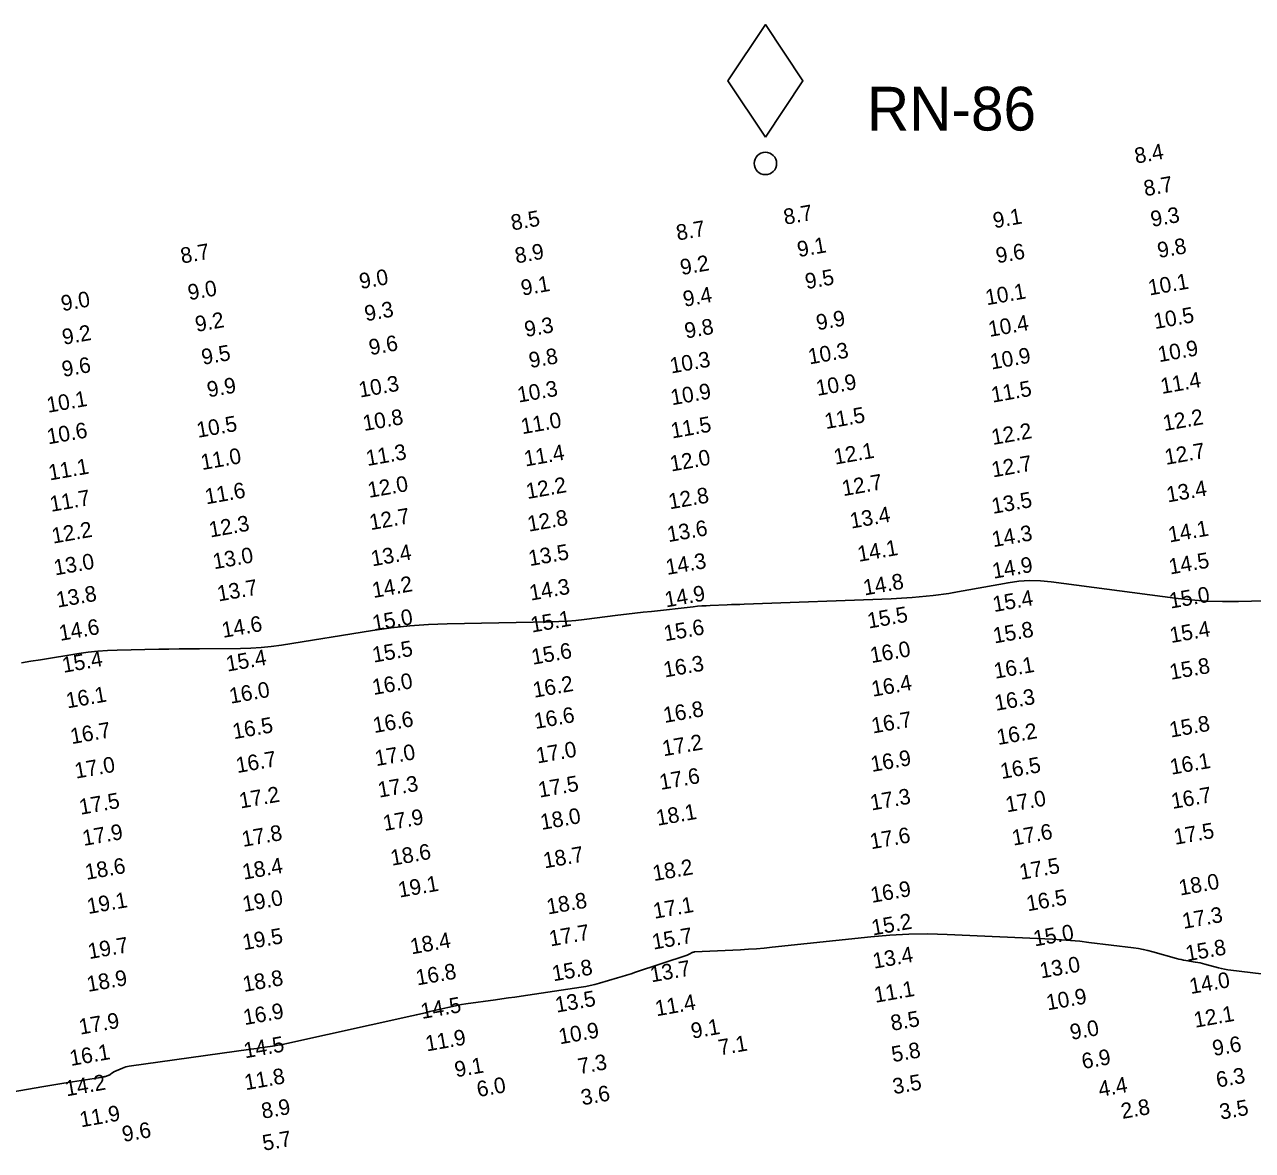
# Model space of a CAD drawing. Extents: x 988130 to 1132882, y 654656 to 841453.
# Drawn here: x 1035405.2 to 1035798, y 764503.3 to 764863.3 of the extents above; entities that cross this region are included whole.
import ezdxf

# ---------------------------------------------------------------- set-up
doc = ezdxf.new("R2010")
doc.units = 0
for name, color, linetype in [('V-CHAN-NAID', 7, 'Continuous'), ('V-TOPO-MAJR', 7, 'Continuous'), ('V-TOPO-SOUN', 7, 'Continuous')]:
    doc.layers.add(name, color=color, linetype=linetype)

msp = doc.modelspace()

# ---------------------------------------------------------------- linework, layer by layer
at = {"layer": 'V-CHAN-NAID'}
msp.add_lwpolyline([(1035642.18, 764827.32), (1035654.18, 764845.32), (1035642.18, 764863.32), (1035630.18, 764845.32)], close=True, dxfattribs=at)
msp.add_circle((1035642.18, 764818.92), 3.6, dxfattribs=at)
at = {"layer": 'V-TOPO-MAJR'}
for points in [[(1035404.18, 764659.18), (1035407.22, 764659.7), (1035410.28, 764660.2), (1035422.49, 764662.17), (1035425.55, 764662.61), (1035428.61, 764662.94), (1035431.69, 764663.16), (1035434.78, 764663.27), (1035448.12, 764663.52), (1035451.38, 764663.57), (1035454.64, 764663.62), (1035457.89, 764663.66), (1035461.15, 764663.69), (1035474.3, 764663.79), (1035477.57, 764663.88), (1035480.83, 764664.09), (1035484.09, 764664.42), (1035487.33, 764664.87), (1035516.48, 764669.51), (1035522.43, 764670.35), (1035528.4, 764670.99), (1035534.38, 764671.42), (1035540.38, 764671.64), (1035573.43, 764672.29), (1035576.14, 764672.38), (1035578.84, 764672.54), (1035581.54, 764672.77), (1035584.23, 764673.07), (1035595.03, 764674.4), (1035597.7, 764674.73), (1035600.38, 764675.05), (1035603.06, 764675.36), (1035605.74, 764675.66), (1035619.13, 764677.14), (1035620.48, 764677.27), (1035621.84, 764677.38), (1035623.19, 764677.47), (1035624.54, 764677.54), (1035629.97, 764677.75), (1035631.32, 764677.8), (1035632.68, 764677.85), (1035634.03, 764677.9), (1035635.39, 764677.95), (1035682.4, 764679.66), (1035684.08, 764679.74), (1035685.76, 764679.83), (1035687.45, 764679.96), (1035689.12, 764680.1), (1035695.84, 764680.73), (1035697.52, 764680.9), (1035699.19, 764681.11), (1035700.85, 764681.36), (1035702.51, 764681.64), (1035719.82, 764684.78), (1035723.26, 764685.27), (1035726.71, 764685.49), (1035730.16, 764685.44), (1035733.63, 764685.11), (1035773.24, 764679.88), (1035778.29, 764679.32), (1035783.35, 764678.95), (1035788.42, 764678.79), (1035793.51, 764678.83), (1035818.32, 764679.5)], [(1035800.81, 764559.78), (1035791.1, 764560.9), (1035790.1, 764561.04), (1035789.1, 764561.21), (1035788.11, 764561.42), (1035787.13, 764561.66), (1035782.73, 764562.85), (1035781.99, 764563.04), (1035781.24, 764563.21), (1035780.49, 764563.36), (1035779.74, 764563.49), (1035776.71, 764563.98), (1035775.96, 764564.12), (1035775.21, 764564.27), (1035774.47, 764564.45), (1035773.73, 764564.65), (1035766.11, 764566.81), (1035764.59, 764567.21), (1035763.06, 764567.55), (1035761.51, 764567.84), (1035759.95, 764568.06), (1035745.66, 764569.8), (1035742.75, 764570.13), (1035739.84, 764570.4), (1035736.93, 764570.62), (1035734.01, 764570.78), (1035700.33, 764572.33), (1035694.21, 764572.49), (1035688.1, 764572.42), (1035681.99, 764572.12), (1035675.89, 764571.59), (1035644.35, 764568.23), (1035641.83, 764567.98), (1035639.31, 764567.76), (1035636.78, 764567.59), (1035634.26, 764567.45), (1035619.51, 764566.73), (1035619.31, 764566.71), (1035619.1, 764566.66), (1035618.91, 764566.59), (1035618.72, 764566.5), (1035617.98, 764566.09), (1035617.79, 764565.99), (1035617.6, 764565.9), (1035617.41, 764565.82), (1035617.21, 764565.75), (1035600.65, 764560.24), (1035599.22, 764559.77), (1035597.78, 764559.31), (1035596.33, 764558.87), (1035594.89, 764558.44), (1035589.09, 764556.76), (1035587.63, 764556.37), (1035586.17, 764556.02), (1035584.69, 764555.73), (1035583.2, 764555.48), (1035564.09, 764552.61), (1035562.03, 764552.31), (1035559.97, 764552.01), (1035557.91, 764551.71), (1035555.85, 764551.42), (1035546.4, 764550.1), (1035544.94, 764549.88), (1035543.49, 764549.62), (1035542.04, 764549.33), (1035540.6, 764549.01), (1035534.86, 764547.64), (1035533.42, 764547.3), (1035531.98, 764546.96), (1035530.54, 764546.64), (1035529.1, 764546.31), (1035489.07, 764537.42), (1035488.12, 764537.22), (1035487.16, 764537.03), (1035486.2, 764536.87), (1035485.24, 764536.72), (1035481.37, 764536.17), (1035480.41, 764536.03), (1035479.44, 764535.89), (1035478.48, 764535.76), (1035477.51, 764535.62), (1035438.65, 764530.18), (1035438.1, 764530.08), (1035437.56, 764529.95), (1035437.03, 764529.78), (1035436.51, 764529.57), (1035433.75, 764528.37), (1035433.59, 764528.3), (1035433.43, 764528.21), (1035433.28, 764528.11), (1035433.13, 764528.01), (1035432.56, 764527.57), (1035432.41, 764527.46), (1035432.26, 764527.37), (1035432.1, 764527.29), (1035431.93, 764527.23), (1035431.05, 764526.93), (1035430.84, 764526.86), (1035430.64, 764526.81), (1035430.43, 764526.76), (1035430.21, 764526.72), (1035419.07, 764524.98), (1035417.14, 764524.67), (1035415.22, 764524.35), (1035413.29, 764524.03), (1035411.37, 764523.7), (1035395.85, 764520.98)]]:
    msp.add_lwpolyline(points, dxfattribs=at)

# ---------------------------------------------------------------- texts
at = {"layer": 'V-CHAN-NAID'}
msp.add_text('RN-86', height=14, dxfattribs=at).set_placement((1035674.68, 764829.42))
at = {"layer": 'V-TOPO-SOUN'}
for s, p in [('8.4', (1035760.75, 764818.82)), ('8.7', (1035763.67, 764808.39)), ('8.5', (1035561.21, 764797.44)), ('8.7', (1035648.44, 764799.27)), ('9.1', (1035715.44, 764798.14)), ('9.3', (1035765.88, 764798.6)), ('8.7', (1035614.1, 764794.23)), ('9.1', (1035652.81, 764788.92)), ('9.8', (1035768.05, 764788.62)), ('8.7', (1035455.51, 764786.86)), ('8.9', (1035562.49, 764786.89)), ('9.6', (1035716.37, 764786.92)), ('9.2', (1035615.37, 764783.17)), ('9.0', (1035512.7, 764778.71)), ('9.1', (1035564.43, 764776.58)), ('9.5', (1035655.33, 764778.67)), ('10.1 ', (1035765.09, 764776.66)), ('9.0', (1035457.85, 764775.13)), ('9.4', (1035616.28, 764773.04)), ('10.1 ', (1035713.02, 764773.53)), ('9.0', (1035417.28, 764771.62)), ('9.3', (1035514.38, 764768.39)), ('9.2', (1035460.19, 764764.98)), ('9.9', (1035658.88, 764765.51)), ('10.4 ', (1035713.93, 764763.41)), ('10.5 ', (1035766.83, 764765.92)), ('9.2', (1035417.64, 764760.88)), ('9.3', (1035565.55, 764763.36)), ('9.8', (1035616.77, 764762.88)), ('9.6', (1035515.78, 764757.56)), ('9.5', (1035462.22, 764754.46)), ('9.8', (1035566.96, 764753.43)), ('10.3 ', (1035612.07, 764751.71)), ('10.3 ', (1035656.29, 764754.61)), ('10.9 ', (1035714.55, 764752.98)), ('10.9 ', (1035768.16, 764755.33)), ('9.6', (1035417.54, 764750.61)), ('10.3 ', (1035512.5, 764744.01)), ('10.9 ', (1035658.82, 764744.55)), ('11.4 ', (1035769.04, 764745.17)), ('9.9', (1035464, 764744.06)), ('10.3 ', (1035563.25, 764742.4)), ('10.9 ', (1035612.3, 764741.55)), ('11.5 ', (1035714.86, 764742.38)), ('10.1 ', (1035412.68, 764739.14)), ('10.8 ', (1035513.81, 764733.31)), ('11.0 ', (1035564.42, 764732.3)), ('11.5 ', (1035661.56, 764733.95)), ('12.2 ', (1035769.79, 764733.31)), ('10.6 ', (1035412.77, 764729.05)), ('10.5 ', (1035460.66, 764731.14)), ('11.5 ', (1035612.36, 764730.93)), ('12.2 ', (1035714.96, 764728.86)), ('11.0 ', (1035461.98, 764720.83)), ('11.3 ', (1035514.85, 764722.12)), ('11.4 ', (1035565.41, 764721.96)), ('12.0 ', (1035612.09, 764720.36)), ('12.1 ', (1035664.5, 764722.57)), ('12.7 ', (1035770.36, 764722.49)), ('11.1 ', (1035413.23, 764717.5)), ('12.7 ', (1035714.99, 764718.47)), ('12.7 ', (1035667.12, 764712.49)), ('11.6 ', (1035463.32, 764709.86)), ('12.0 ', (1035515.38, 764711.93)), ('12.2 ', (1035566.05, 764711.56)), ('13.4 ', (1035770.92, 764710.47)), ('11.7 ', (1035413.68, 764707.46)), ('12.8 ', (1035611.61, 764708.27)), ('13.5 ', (1035715, 764706.81)), ('12.7 ', (1035515.92, 764701.62)), ('12.8 ', (1035566.49, 764701.11)), ('13.4 ', (1035669.67, 764702.11)), ('12.2 ', (1035414.31, 764697.3)), ('12.3 ', (1035464.61, 764699.26)), ('13.6 ', (1035611.17, 764697.77)), ('14.1 ', (1035771.5, 764697.67)), ('14.3 ', (1035715.1, 764696.17)), ('13.0 ', (1035465.83, 764689.11)), ('13.4 ', (1035516.44, 764690.03)), ('13.5 ', (1035566.81, 764690.1)), ('14.1 ', (1035672.08, 764691.48)), ('13.0 ', (1035414.96, 764687.12)), ('14.3 ', (1035610.76, 764687.28)), ('14.9 ', (1035715.21, 764686.07)), ('14.5 ', (1035771.68, 764687.43)), ('13.7 ', (1035467.22, 764678.8)), ('14.2 ', (1035516.8, 764679.9)), ('14.3 ', (1035567.12, 764679.07)), ('14.8 ', (1035673.93, 764680.72)), ('13.8 ', (1035415.74, 764676.83)), ('14.9 ', (1035610.41, 764676.89)), ('15.4 ', (1035715.35, 764675.41)), ('15.0 ', (1035771.84, 764676.52)), ('15.0 ', (1035516.87, 764669.37)), ('15.5 ', (1035675.24, 764670.14)), ('14.6 ', (1035416.62, 764666.19)), ('14.6 ', (1035468.7, 764667.16)), ('15.1 ', (1035567.5, 764668.85)), ('15.6 ', (1035610.12, 764666.09)), ('15.8 ', (1035715.46, 764665.37)), ('15.4 ', (1035771.99, 764665.51)), ('15.5 ', (1035516.87, 764659.24)), ('15.6 ', (1035567.76, 764658.56)), ('16.0 ', (1035676.12, 764659.09)), ('15.4 ', (1035417.63, 764655.97)), ('15.4 ', (1035470.07, 764656.37)), ('16.3 ', (1035610.01, 764654.49)), ('16.1 ', (1035715.72, 764654.09)), ('15.8 ', (1035771.94, 764653.75)), ('16.0 ', (1035471.11, 764646.1)), ('16.0 ', (1035516.83, 764648.89)), ('16.2 ', (1035568.23, 764648)), ('16.4 ', (1035676.54, 764648.33)), ('16.1 ', (1035418.88, 764644.6)), ('16.3 ', (1035715.95, 764643.83)), ('16.6 ', (1035568.63, 764638.03)), ('16.8 ', (1035609.95, 764639.95)), ('16.5 ', (1035472.15, 764634.76)), ('16.6 ', (1035517.07, 764636.72)), ('16.7 ', (1035676.57, 764636.57)), ('15.8 ', (1035771.89, 764635.27)), ('16.7 ', (1035420.25, 764633.17)), ('16.2 ', (1035716.63, 764632.89)), ('17.0 ', (1035517.67, 764626.14)), ('17.0 ', (1035569.26, 764627)), ('17.2 ', (1035609.62, 764629.29)), ('17.0 ', (1035421.62, 764622.14)), ('16.7 ', (1035473.24, 764623.92)), ('16.9 ', (1035676.3, 764624.28)), ('16.5 ', (1035717.79, 764622.03)), ('16.1 ', (1035772.08, 764623.38)), ('17.6 ', (1035608.72, 764618.54)), ('17.3 ', (1035518.62, 764616.05)), ('17.5 ', (1035569.93, 764616.06)), ('17.5 ', (1035423.09, 764610.58)), ('17.2 ', (1035474.28, 764612.59)), ('17.3 ', (1035676.16, 764611.95)), ('17.0 ', (1035719.45, 764611.35)), ('16.7 ', (1035772.45, 764612.45)), ('18.1 ', (1035607.68, 764607.07)), ('17.9 ', (1035520.29, 764605.4)), ('18.0 ', (1035570.61, 764605.74)), ('17.9 ', (1035424.11, 764600.62)), ('17.8 ', (1035475.09, 764600.31)), ('17.6 ', (1035676.07, 764599.56)), ('17.6 ', (1035721.53, 764600.71)), ('17.5 ', (1035773.26, 764600.98)), ('18.6 ', (1035522.68, 764594.28)), ('18.7 ', (1035571.54, 764593.44)), ('18.6 ', (1035424.96, 764589.76)), ('18.4 ', (1035475.29, 764589.82)), ('18.2 ', (1035606.54, 764589.37)), ('17.5 ', (1035723.88, 764589.79)), ('19.1 ', (1035525.12, 764584.09)), ('18.0 ', (1035774.89, 764584.75)), ('19.0 ', (1035475.33, 764579.53)), ('16.9 ', (1035676.27, 764582.41)), ('16.5 ', (1035726.12, 764579.72)), ('19.1 ', (1035425.58, 764578.83)), ('18.8 ', (1035572.63, 764578.69)), ('17.1 ', (1035606.71, 764577.32)), ('15.2 ', (1035676.58, 764571.98)), ('17.3 ', (1035776, 764574.1)), ('19.5 ', (1035475.31, 764567.3)), ('17.7 ', (1035573.42, 764568.48)), ('15.7 ', (1035606.37, 764567.46)), ('15.0 ', (1035728.36, 764568.48)), ('19.7 ', (1035425.88, 764564.42)), ('18.4 ', (1035529, 764565.95)), ('15.8 ', (1035777.07, 764563.72)), ('13.4 ', (1035676.96, 764561.35)), ('16.8 ', (1035530.8, 764556)), ('15.8 ', (1035574.38, 764557.32)), ('13.7 ', (1035605.74, 764556.99)), ('13.0 ', (1035730.39, 764558.24)), ('18.9 ', (1035425.5, 764553.93)), ('18.8 ', (1035475.4, 764553.92)), ('14.0 ', (1035778.29, 764553.26)), ('13.5 ', (1035575.37, 764547.3)), ('11.1 ', (1035677.38, 764550.45)), ('10.9 ', (1035732.48, 764548.04)), ('14.5 ', (1035532.34, 764545.27)), ('11.4 ', (1035607.35, 764546.14)), ('17.9 ', (1035422.99, 764540.26)), ('16.9 ', (1035475.58, 764543.32)), ('8.5', (1035682.7, 764541.48)), ('12.1 ', (1035779.69, 764542.47)), ('10.9 ', (1035576.46, 764537.18)), ('9.1', (1035618.82, 764538.95)), ('9.0', (1035740.08, 764538.57)), ('14.5 ', (1035475.73, 764532.69)), ('11.9 ', (1035533.85, 764534.9)), ('7.1', (1035627.58, 764533.64)), ('9.6', (1035785.65, 764533.41)), ('16.1 ', (1035420.02, 764530.24)), ('5.8', (1035682.99, 764531.46)), ('6.9', (1035743.83, 764529.26)), ('9.1', (1035543.2, 764526.61)), ('7.3', (1035582.66, 764527.63)), ('14.2 ', (1035418.62, 764520.52)), ('11.8 ', (1035475.93, 764522.5)), ('3.5', (1035683.32, 764521.2)), ('6.3', (1035786.84, 764523.33)), ('6.0', (1035550.29, 764520.3)), ('3.6', (1035583.62, 764517.66)), ('4.4', (1035749.18, 764520.35)), ('8.9', (1035481.37, 764513.35)), ('2.8', (1035756.4, 764513.31)), ('3.5', (1035787.91, 764513.08)), ('11.9 ', (1035423.24, 764510.62)), ('9.6', (1035436.81, 764505.93)), ('5.7', (1035481.71, 764503.12))]:
    msp.add_text(s, height=5, rotation=10, dxfattribs=at).set_placement(p)

doc.saveas('drawing.dxf')
